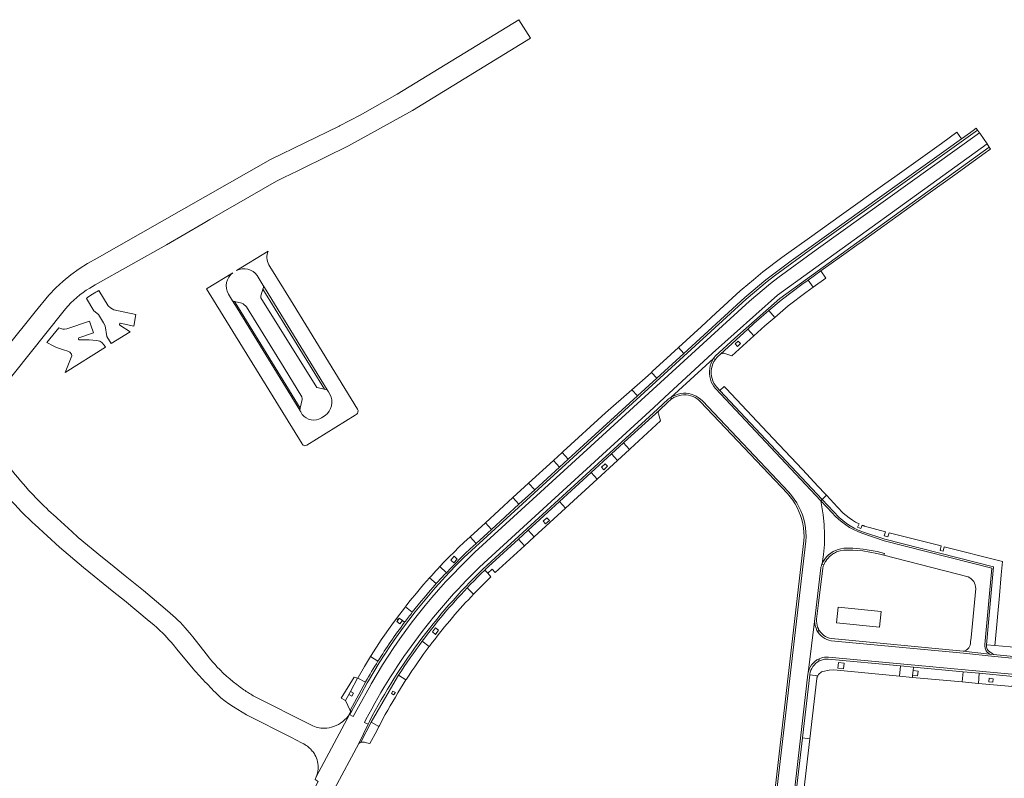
# Model space of a CAD drawing. Header units: metres. Extents: x 166325 to 190320, y 381923 to 404576.
# Tile 657 of 1056: x 170151 to 170401, y 401428 to 401620. Entities that reach past the tile are written whole.
import ezdxf

# ---------------------------------------------------------------- set-up
doc = ezdxf.new("R2010")
doc.units = ezdxf.units.M
for name, color, linetype, lineweight in [('B-WE-VH-VERHARDING_BETONSTRAATSTEEN-GV', 8, 'Continuous', 18), ('B-WE-VH-VERHARDING_HALFVERHARDING-GV', 8, 'Continuous', 18), ('B-WE-VH-VERHARDING_STRAATBAKSTEEN-GV', 8, 'Continuous', 18)]:
    doc.layers.add(name, color=color, linetype=linetype, lineweight=lineweight)

msp = doc.modelspace()

# ---------------------------------------------------------------- linework, layer by layer
at = {"layer": 'B-WE-VH-VERHARDING_BETONSTRAATSTEEN-GV', "flags": 128}
for points in [[(170215.841, 401579.22), (170217.731, 401580.148), (170221.259, 401581.88), (170222.458, 401582.469), (170234.19, 401588.23), (170250.39, 401597.19), (170280.41, 401615.597), (170277.413, 401620.283), (170246.56, 401601.34), (170237.11, 401596.01), (170231.909, 401593.286), (170231.749, 401593.211), (170214.37, 401584.72), (170170.29, 401559.668), (170167.829, 401558.325), (170165.674, 401556.973), (170163.61, 401555.489), (170161.642, 401553.877), (170159.78, 401552.145), (170158.03, 401550.3), (170154.55, 401546.018), (170151.837, 401542.682), (170140.472, 401528.699)], [(170394.028, 401592.252), (170393.726, 401592.692), (170392.957, 401592.14), (170392.33, 401591.69), (170392.24, 401591.625), (170389.968, 401589.999), (170386.043, 401587.189), (170374.235, 401578.736), (170346.64, 401558.98), (170340.25, 401554.16), (170334.88, 401549.67), (170319.358, 401535.467), (170312.494, 401529.186), (170307.58, 401524.69), (170289.993, 401508.597), (170287.83, 401506.619), (170281.491, 401500.817), (170277.495, 401497.161), (170270.505, 401490.766), (170266.612, 401487.203), (170265.095, 401485.815), (170263.854, 401484.636), (170262.627, 401483.442), (170261.414, 401482.233), (170260.216, 401481.01), (170259.033, 401479.772), (170258.516, 401479.221), (170258.001, 401478.668), (170257.489, 401478.112), (170256.98, 401477.554), (170256.474, 401476.993)], [(170394.543, 401591.505), (170394.028, 401592.252), (170352.168, 401562.283), (170342.447, 401555.191), (170340.561, 401553.768), (170335.209, 401549.294), (170265.433, 401485.446)], [(170265.433, 401485.446), (170335.209, 401549.294), (170340.561, 401553.768), (170342.447, 401555.191), (170352.168, 401562.283), (170394.028, 401592.252)], [(170266.304, 401484.954), (170336.08, 401548.802), (170341.432, 401553.276), (170343.318, 401554.699), (170353.039, 401561.791), (170394.543, 401591.505)], [(170343.176, 401550.262), (170396.457, 401588.724), (170394.595, 401591.428), (170394.543, 401591.505), (170353.039, 401561.791), (170343.318, 401554.699), (170341.432, 401553.276), (170336.08, 401548.802), (170266.304, 401484.954)], [(170397.024, 401587.9), (170396.457, 401588.724), (170343.176, 401550.262), (170326.716, 401535.528), (170314.5, 401524.298), (170311.783, 401521.785), (170268.539, 401482.185)], [(170269.426, 401481.723), (170312.67, 401521.323), (170315.387, 401523.836), (170315.522, 401523.937), (170315.658, 401524.036), (170315.798, 401524.131), (170315.939, 401524.223), (170316.082, 401524.312), (170326.954, 401534.208), (170327.036, 401534.328), (170327.121, 401534.447), (170327.209, 401534.564), (170327.299, 401534.678), (170327.392, 401534.791), (170332.377, 401539.364), (170343.761, 401549.451), (170397.024, 401587.9)], [(170168.379, 401552.077), (170169.8, 401552.88), (170187.897, 401563.098), (170197.181, 401568.507), (170198.099, 401569.037), (170198.895, 401569.494), (170215.841, 401579.22)], [(170213.751, 401561.5), (170205.701, 401556.551)], [(170236.44, 401521.35), (170220.058, 401548.016), (170217.627, 401551.974), (170214.169, 401557.601), (170213.905, 401558.03)], [(170204.788, 401555.985), (170198.11, 401551.88), (170222.35, 401512.49)], [(170210.952, 401555.248), (170212.493, 401552.731), (170212.782, 401552.259), (170228.727, 401526.218), (170229.037, 401525.712), (170229.401, 401525.117)], [(170176.158, 401543.146), (170179.627, 401542.404), (170180.147, 401545.364), (170174.523, 401546.553), (170173.7, 401547.101), (170173.098, 401547.581), (170170.732, 401551.482)], [(170222.406, 401520), (170222.02, 401520.63), (170221.829, 401520.942), (170221.812, 401520.97), (170221.756, 401521.06), (170205.856, 401547.001), (170204.698, 401548.89), (170203.672, 401550.565)], [(170268.539, 401482.185), (170311.783, 401521.785), (170314.5, 401524.298), (170326.716, 401535.528), (170343.176, 401550.262)], [(170167.531, 401549.468), (170169.403, 401546.339), (170170.645, 401545.334), (170171.903, 401543.231), (170172.344, 401542.494), (170172.7, 401539.795), (170173.86, 401537.979), (170178.632, 401540.969), (170176.036, 401542.647)], [(170204.698, 401548.89), (170205.856, 401547.001), (170221.756, 401521.06), (170221.812, 401520.97), (170221.829, 401520.942), (170221.918, 401521.604), (170206.229, 401547.053)], [(170207.034, 401548.282), (170205.22, 401548.69), (170206.229, 401547.053), (170221.918, 401521.604), (170222.352, 401523.741), (170222.412, 401524.043), (170222.329, 401524.341), (170222.296, 401524.419), (170217.794, 401531.805), (170208.25, 401547.332)], [(170206.229, 401547.053), (170205.22, 401548.69)], [(170144.858, 401525.128), (170161.582, 401545.972), (170162.251, 401546.806)], [(170168.706, 401542.636), (170168.358, 401543.701), (170162.542, 401541.709), (170161.947, 401541.615), (170161.521, 401541.609), (170160.5, 401541.971), (170157.528, 401538.25), (170159.084, 401537.379), (170159.935, 401537.014), (170161.705, 401536.438), (170162.864, 401536.055), (170163.342, 401535.766), (170163.773, 401535.287), (170163.839, 401534.832), (170162.186, 401530.678), (170172.426, 401537.081), (170172.088, 401537.569), (170171.475, 401538.237), (170170.956, 401538.574), (170170.084, 401538.794), (170168.248, 401538.905), (170166.765, 401538.93), (170165.734, 401538.952)], [(170165.653, 401539.405), (170169.344, 401540.688), (170168.706, 401542.636)], [(170350.924, 401454.027), (170350.959, 401454.31), (170352.653, 401468.037), (170354.194, 401480.979), (170354.243, 401481.17), (170354.298, 401481.359), (170354.358, 401481.547), (170354.423, 401481.733), (170354.494, 401481.917), (170354.507, 401481.949), (170354.52, 401481.981), (170354.879, 401484.417), (170355.106, 401486.936), (170355.172, 401489.465), (170355.079, 401491.993), (170354.826, 401494.509), (170354.414, 401497.005), (170354.194, 401498.046), (170327.422, 401526.543), (170327.004, 401527.088), (170326.647, 401527.674), (170326.355, 401528.296), (170326.132, 401528.945), (170325.98, 401529.615), (170325.902, 401530.297), (170325.897, 401530.984), (170325.966, 401531.667), (170326.108, 401532.338), (170326.322, 401532.991), (170326.605, 401533.617), (170326.954, 401534.208), (170316.082, 401524.312), (170316.684, 401524.639), (170317.314, 401524.909), (170317.965, 401525.119), (170318.634, 401525.269), (170319.313, 401525.356), (170319.998, 401525.38), (170320.648, 401525.275), (170321.286, 401525.109), (170321.905, 401524.886), (170322.502, 401524.606), (170323.069, 401524.273), (170323.604, 401523.888), (170324.101, 401523.456), (170346.063, 401500.234), (170346.799, 401499.379), (170347.476, 401498.476), (170348.09, 401497.529), (170348.637, 401496.543), (170349.117, 401495.522), (170349.526, 401494.47), (170349.863, 401493.393), (170350.125, 401492.296), (170350.313, 401491.183), (170350.424, 401490.06), (170350.459, 401488.933), (170350.417, 401487.805), (170337.422, 401376.536)], [(170337.422, 401376.536), (170350.417, 401487.805), (170350.459, 401488.933), (170350.424, 401490.06), (170350.313, 401491.183), (170350.125, 401492.296), (170349.863, 401493.393), (170349.526, 401494.47), (170349.117, 401495.522), (170348.637, 401496.543), (170348.09, 401497.529), (170347.476, 401498.476), (170346.799, 401499.379), (170346.063, 401500.234), (170324.101, 401523.456), (170323.604, 401523.888), (170323.069, 401524.273), (170322.502, 401524.606), (170321.905, 401524.886), (170321.286, 401525.109), (170320.648, 401525.275), (170319.998, 401525.38), (170319.313, 401525.356), (170318.634, 401525.269), (170317.965, 401525.119), (170317.314, 401524.909), (170316.684, 401524.639), (170316.082, 401524.312), (170316.324, 401523.943), (170316.871, 401524.274), (170317.451, 401524.541), (170318.058, 401524.742), (170318.683, 401524.874), (170319.319, 401524.935), (170319.958, 401524.925), (170320.592, 401524.844), (170321.166, 401524.707), (170321.723, 401524.511), (170322.256, 401524.259), (170322.761, 401523.953), (170323.231, 401523.596), (170323.662, 401523.193), (170345.7, 401499.89), (170346.412, 401499.062), (170347.067, 401498.188), (170347.66, 401497.272), (170348.191, 401496.318), (170348.655, 401495.329), (170349.051, 401494.312), (170349.377, 401493.27), (170349.632, 401492.208), (170349.815, 401491.132), (170349.924, 401490.045), (170349.959, 401488.954), (170349.92, 401487.863), (170336.996, 401376.633)], [(170301.03, 401509.985), (170304.087, 401512.785), (170304.255, 401512.939), (170313.081, 401521.022), (170315.34, 401523.09), (170316.07, 401523.759), (170316.12, 401523.797), (170316.17, 401523.834), (170316.221, 401523.871), (170316.272, 401523.907), (170316.324, 401523.943), (170316.082, 401524.312), (170315.939, 401524.223), (170315.798, 401524.131), (170315.658, 401524.036), (170315.522, 401523.937), (170315.387, 401523.836), (170312.67, 401521.323), (170269.426, 401481.723)], [(170235.892, 401519.805), (170236.141, 401519.96)], [(170223.59, 401512.146), (170235.892, 401519.805)], [(170228.22, 401519.72), (170227.273, 401519.108)], [(170264.298, 401475.889), (170265.184, 401476.814), (170266.078, 401477.731), (170266.979, 401478.64), (170267.888, 401479.542), (170268.805, 401480.436), (170268.996, 401480.62), (170269.188, 401480.804), (170269.38, 401480.988), (170269.572, 401481.171), (170269.764, 401481.354), (170277.327, 401488.28), (170279.81, 401490.553), (170287.803, 401497.873), (170295.826, 401505.22), (170301.03, 401509.985)], [(170177.378, 401478.997), (170173.634, 401481.99), (170171.62, 401483.6), (170165.46, 401488.75), (170163.87, 401490.201), (170160.138, 401493.606), (170159.857, 401493.862), (170157.937, 401495.614)], [(170153.82, 401492.561), (170154.448, 401491.982), (170160.68, 401486.23), (170166.8, 401481.05), (170174.535, 401474.854), (170177.2, 401472.72), (170180.329, 401470.118), (170183.49, 401467.49), (170184.667, 401466.511)], [(170188.874, 401469.513), (170187.56, 401470.62), (170182.04, 401475.27), (170177.378, 401478.997)], [(170441.954, 401454.326), (170398.327, 401458.438), (170390.501, 401459.3), (170356.83, 401462.473), (170356.274, 401462.61), (170355.737, 401462.808), (170355.226, 401463.064), (170354.746, 401463.376), (170354.303, 401463.739), (170353.904, 401464.149), (170353.552, 401464.6), (170353.237, 401465.115), (170352.984, 401465.664), (170352.797, 401466.239), (170352.679, 401466.831), (170352.63, 401467.433), (170352.653, 401468.037), (170350.959, 401454.31), (170350.924, 401454.027), (170351.046, 401454.641), (170351.245, 401455.234), (170351.516, 401455.798), (170351.856, 401456.323), (170352.259, 401456.802), (170352.719, 401457.226), (170353.229, 401457.589), (170353.78, 401457.885), (170354.228, 401458.065), (170354.692, 401458.201), (170355.167, 401458.291), (170355.648, 401458.335), (170356.131, 401458.331), (170442.891, 401450.224)], [(170409.922, 401457.839), (170398.08, 401458.97), (170397.118, 401459.075), (170390.381, 401459.809), (170356.92, 401463.01), (170356.398, 401463.133), (170355.894, 401463.316), (170355.415, 401463.556), (170354.968, 401463.851), (170354.557, 401464.196), (170354.19, 401464.587), (170353.871, 401465.018), (170353.605, 401465.483), (170353.552, 401464.6), (170353.904, 401464.149), (170354.303, 401463.739), (170354.746, 401463.376), (170355.226, 401463.064), (170355.737, 401462.808), (170356.274, 401462.61), (170356.83, 401462.473), (170390.501, 401459.3), (170398.327, 401458.438), (170441.954, 401454.326)], [(170198.859, 401458.015), (170197.96, 401459.15), (170194.569, 401463.431), (170193.756, 401464.457)], [(170189.574, 401461.557), (170190.549, 401460.361), (170194.65, 401455.33)], [(170442.891, 401450.224), (170356.131, 401458.331), (170355.648, 401458.335), (170355.167, 401458.291), (170354.692, 401458.201), (170354.228, 401458.065), (170353.78, 401457.885), (170353.702, 401457.285), (170354.152, 401457.498), (170354.622, 401457.66), (170355.108, 401457.768), (170355.602, 401457.822), (170356.1, 401457.82), (170374.471, 401456.103), (170377.768, 401455.795), (170390.375, 401454.617), (170394.491, 401454.233), (170403.114, 401453.427)], [(170239.224, 401452.278), (170239.079, 401452.026), (170238.935, 401451.773), (170237.49, 401449.049), (170235.019, 401444.678), (170235.009, 401444.66), (170234.538, 401443.827), (170234.452, 401443.869), (170234.382, 401443.736), (170235.358, 401443.222), (170236.663, 401445.667), (170239.806, 401451.281), (170239.95, 401451.534), (170240.094, 401451.786)], [(170234.599, 401444.149), (170234.452, 401443.869), (170234.538, 401443.827), (170235.009, 401444.66), (170235.019, 401444.678), (170237.49, 401449.049), (170238.935, 401451.773), (170239.079, 401452.026), (170239.224, 401452.278)], [(170239.477, 401441.991), (170239.127, 401441.272), (170236.78, 401436.4), (170237.26, 401436.68), (170239.92, 401441.76), (170239.934, 401441.785), (170245.981, 401452.32), (170246.883, 401453.738)], [(170341.905, 401372.189), (170341.93, 401372.41), (170342.27, 401375.332), (170342.328, 401375.825), (170341.946, 401375.89), (170342.102, 401377.055), (170350.924, 401454.027)], [(170240.094, 401451.786), (170239.95, 401451.534), (170239.806, 401451.281), (170236.663, 401445.667), (170235.358, 401443.222), (170234.382, 401443.736), (170225.97, 401427.863), (170225.663, 401427.191), (170226.425, 401426.751), (170211.335, 401398.237), (170210.799, 401397.224)], [(170238.5, 401452.02), (170238.451, 401451.93), (170234.584, 401444.778), (170234.627, 401444.686)], [(170201.675, 401447.995), (170202.775, 401447.098), (170203.728, 401446.477), (170204.957, 401445.645), (170208.217, 401443.682), (170219.662, 401437.896), (170222.241, 401436.565), (170222.849, 401436.251)], [(170224.715, 401441.002), (170209.918, 401448.521)], [(170214.169, 401396.294), (170229.763, 401425.301), (170230.627, 401424.852), (170236.78, 401436.4), (170239.127, 401441.272), (170238.21, 401441.719), (170238.59, 401442.453)], [(170225.97, 401427.863), (170234.382, 401443.736), (170234.452, 401443.869)], [(170238.59, 401442.453), (170238.21, 401441.719), (170239.127, 401441.272), (170239.477, 401441.991)]]:
    msp.add_lwpolyline(points, dxfattribs=at)
for points in [[(170381.529, 401576.049), (170388.277, 401580.891), (170394.46, 401585.326), (170395.975, 401586.413), (170396.93, 401587.098), (170397.36, 401587.411), (170397.024, 401587.9), (170343.761, 401549.451), (170332.377, 401539.364), (170327.392, 401534.791), (170327.299, 401534.678), (170327.209, 401534.564), (170327.121, 401534.447), (170327.036, 401534.328), (170326.954, 401534.208), (170327.398, 401533.96), (170327.497, 401534.092), (170327.6, 401534.221), (170327.707, 401534.348), (170327.817, 401534.471), (170327.93, 401534.591), (170328.695, 401535.292), (170335.648, 401541.661), (170337.22, 401543.1), (170341.035, 401546.353), (170344.15, 401549.01), (170349.4, 401553), (170350.982, 401554.135), (170354.191, 401556.437), (170359.476, 401560.228), (170363.945, 401563.434), (170364.083, 401563.534)], [(170355.499, 401554.614), (170354.191, 401556.437), (170350.982, 401554.135), (170352.284, 401552.319)], [(170212.782, 401552.259), (170212.493, 401552.731), (170212.535, 401552.448), (170212.518, 401552.198), (170212.408, 401551.855), (170228.077, 401526.375), (170228.727, 401526.218)], [(170212.408, 401551.855), (170212.201, 401551.207), (170211.87, 401550.078), (170211.841, 401549.781), (170211.879, 401549.631), (170226.126, 401526.826), (170228.077, 401526.375)], [(170342.483, 401544.655), (170341.035, 401546.353), (170337.22, 401543.1), (170335.648, 401541.661), (170337.184, 401539.984), (170339.96, 401542.52)], [(170328.554, 401526.068), (170327.786, 401526.885), (170327.385, 401527.382), (170327.043, 401527.921), (170326.764, 401528.495), (170326.552, 401529.097), (170326.41, 401529.719), (170326.338, 401530.354), (170326.34, 401530.992), (170326.413, 401531.626), (170326.558, 401532.248), (170326.773, 401532.849), (170327.054, 401533.422), (170327.398, 401533.96), (170326.954, 401534.208), (170326.605, 401533.617), (170326.322, 401532.991), (170326.108, 401532.338), (170325.966, 401531.667), (170325.897, 401530.984), (170325.902, 401530.297), (170325.98, 401529.615), (170326.132, 401528.945), (170326.355, 401528.296), (170326.647, 401527.674), (170327.004, 401527.088), (170327.422, 401526.543), (170354.194, 401498.046), (170354.558, 401498.388)], [(170329.618, 401527.078), (170328.554, 401526.068), (170354.558, 401498.388), (170355.668, 401499.431), (170355.266, 401499.859), (170353.526, 401501.709), (170349.535, 401505.954), (170340.641, 401515.413), (170330.17, 401526.55)], [(170364.808, 401490.171), (170363.728, 401490.595), (170362.68, 401491.093), (170361.669, 401491.661), (170360.699, 401492.298), (170359.775, 401493), (170358.902, 401493.764), (170357.45, 401495.31), (170354.558, 401498.388), (170354.194, 401498.046), (170357.086, 401494.968), (170357.851, 401494.153), (170358.7, 401493.354), (170359.597, 401492.609), (170360.538, 401491.922), (170361.521, 401491.294), (170362.54, 401490.729), (170363.593, 401490.228), (170364.675, 401489.794), (170370.327, 401487.906), (170397.69, 401480.917), (170395.902, 401461.487), (170395.904, 401461.082), (170395.968, 401460.682), (170396.092, 401460.297), (170396.275, 401459.936), (170396.51, 401459.606), (170396.794, 401459.317), (170397.118, 401459.075), (170398.08, 401458.97), (170396.851, 401459.875), (170396.652, 401460.097), (170396.492, 401460.349), (170396.375, 401460.624), (170396.304, 401460.913), (170396.282, 401461.211), (170396.302, 401461.477), (170398.12, 401481.22), (170370.44, 401488.29)], [(170370.327, 401487.906), (170364.675, 401489.794), (170363.593, 401490.228), (170362.54, 401490.729), (170361.521, 401491.294), (170360.538, 401491.922), (170359.597, 401492.609), (170358.7, 401493.354), (170357.851, 401494.153), (170357.086, 401494.968), (170354.194, 401498.046), (170354.414, 401497.005), (170354.826, 401494.509), (170355.079, 401491.993), (170355.172, 401489.465), (170355.106, 401486.936), (170354.879, 401484.417), (170354.52, 401481.981), (170354.832, 401482.623), (170355.212, 401483.227), (170355.656, 401483.786), (170356.158, 401484.293), (170356.712, 401484.743), (170357.313, 401485.129), (170357.951, 401485.447), (170358.621, 401485.694), (170359.314, 401485.866), (170360.021, 401485.962), (170362.321, 401485.968), (170364.992, 401485.74), (170368.572, 401485.141), (170370.362, 401484.674), (170370.233, 401484.202), (170391.63, 401478.71), (170392.057, 401478.503), (170392.447, 401478.234), (170392.79, 401477.907), (170393.08, 401477.531), (170393.308, 401477.116), (170393.469, 401476.67), (170393.561, 401476.205), (170393.579, 401475.731), (170392.392, 401463.308), (170392.29, 401462.24), (170392.293, 401462.153), (170392.293, 401462.067), (170392.29, 401461.98), (170392.284, 401461.894), (170392.274, 401461.808), (170392.183, 401461.398), (170392.02, 401461.011), (170391.79, 401460.659), (170391.502, 401460.354), (170391.163, 401460.106), (170390.785, 401459.922), (170390.381, 401459.809), (170397.118, 401459.075), (170396.794, 401459.317), (170396.51, 401459.606), (170396.275, 401459.936), (170396.092, 401460.297), (170395.968, 401460.682), (170395.904, 401461.082), (170395.902, 401461.487), (170397.69, 401480.917)], [(170371.564, 401489.899), (170371.254, 401488.843), (170370.339, 401489.13), (170370.658, 401490.14), (170365.328, 401491.611), (170365.203, 401491.657), (170365.079, 401491.703), (170364.955, 401491.751), (170364.831, 401491.8), (170364.708, 401491.849), (170364.354, 401491.002), (170363.54, 401491.372), (170363.921, 401492.195), (170363.058, 401492.636), (170362.224, 401493.129), (170361.422, 401493.673), (170360.655, 401494.265), (170359.926, 401494.903), (170358.49, 401496.43), (170355.668, 401499.431), (170354.558, 401498.388), (170357.45, 401495.31), (170358.902, 401493.764), (170359.775, 401493), (170360.699, 401492.298), (170361.669, 401491.661), (170362.68, 401491.093), (170363.728, 401490.595), (170364.808, 401490.171), (170370.44, 401488.29), (170398.12, 401481.22), (170396.302, 401461.477), (170398.436, 401461.284), (170398.507, 401462.03), (170399.644, 401473.991), (170400.07, 401479.22), (170400.39, 401482.62), (170385.577, 401486.361), (170385.324, 401485.257), (170384.52, 401485.447), (170384.794, 401486.558)], [(170364.992, 401485.74), (170362.321, 401485.968), (170360.021, 401485.962), (170359.314, 401485.866), (170358.621, 401485.694), (170357.951, 401485.447), (170357.313, 401485.129), (170356.712, 401484.743), (170356.158, 401484.293), (170355.656, 401483.786), (170355.212, 401483.227), (170354.832, 401482.623), (170354.52, 401481.981), (170354.507, 401481.949), (170354.494, 401481.917), (170354.956, 401481.735), (170355.045, 401481.942), (170355.141, 401482.145), (170355.243, 401482.346), (170355.351, 401482.543), (170355.466, 401482.736), (170355.754, 401483.128), (170356.071, 401483.498), (170356.414, 401483.843), (170356.782, 401484.161), (170357.173, 401484.452), (170357.42, 401484.613), (170357.674, 401484.764), (170357.935, 401484.902), (170358.202, 401485.029), (170358.474, 401485.144), (170359.147, 401485.36), (170360.095, 401485.518), (170362.307, 401485.468), (170364.885, 401485.318), (170368.449, 401484.66), (170369.555, 401484.376), (170370.233, 401484.202), (170370.362, 401484.674), (170368.572, 401485.141)], [(170354.69, 401480.92), (170354.735, 401481.086), (170354.784, 401481.25), (170354.837, 401481.413), (170354.894, 401481.575), (170354.956, 401481.735), (170354.494, 401481.917), (170354.423, 401481.733), (170354.358, 401481.547), (170354.298, 401481.359), (170354.243, 401481.17), (170354.194, 401480.979), (170352.653, 401468.037), (170352.63, 401467.433), (170352.679, 401466.831), (170352.797, 401466.239), (170352.984, 401465.664), (170353.237, 401465.115), (170353.552, 401464.6), (170353.605, 401465.483), (170353.403, 401465.955), (170353.254, 401466.447), (170353.162, 401466.952), (170353.127, 401467.465), (170353.149, 401467.978), (170353.632, 401472.035)], [(170345.853, 401406.118), (170349.54, 401437.802), (170351.402, 401453.809), (170351.42, 401453.961), (170351.519, 401454.474), (170351.677, 401454.972), (170351.893, 401455.448), (170352.163, 401455.896), (170352.484, 401456.309), (170352.851, 401456.681), (170353.259, 401457.008), (170353.702, 401457.285), (170353.78, 401457.885), (170353.229, 401457.589), (170352.719, 401457.226), (170352.259, 401456.802), (170351.856, 401456.323), (170351.516, 401455.798), (170351.245, 401455.234), (170351.046, 401454.641), (170350.924, 401454.027), (170342.102, 401377.055), (170341.946, 401375.89), (170342.328, 401375.825)], [(170374.471, 401456.103), (170356.1, 401457.82), (170355.602, 401457.822), (170355.108, 401457.768), (170354.622, 401457.66), (170354.152, 401457.498), (170353.702, 401457.285), (170353.259, 401457.008), (170352.851, 401456.681), (170352.484, 401456.309), (170352.163, 401455.896), (170351.893, 401455.448), (170351.677, 401454.972), (170351.519, 401454.474), (170351.42, 401453.961), (170351.402, 401453.809), (170353.417, 401453.568), (170353.605, 401453.87), (170353.838, 401454.138), (170354.11, 401454.367), (170354.414, 401454.551), (170354.743, 401454.685), (170356.33, 401455.02), (170357.49, 401455.05), (170374.227, 401453.487)], [(170359.985, 401455.383), (170358.563, 401455.521), (170358.699, 401456.915), (170360.121, 401456.776)], [(170390.375, 401454.617), (170377.768, 401455.795), (170377.678, 401454.909), (170378.923, 401454.782), (170378.796, 401453.539), (170377.551, 401453.666), (170377.502, 401453.182), (170390.131, 401452.003)], [(170394.491, 401454.233), (170390.375, 401454.617), (170390.131, 401452.003), (170394.247, 401451.618)], [(170403.114, 401453.427), (170394.491, 401454.233), (170394.247, 401451.618), (170402.87, 401450.813)], [(170397.894, 401451.975), (170396.895, 401452.076), (170396.96, 401452.94), (170398.005, 401452.832)], [(170351.402, 401437.584), (170349.54, 401437.802), (170345.853, 401406.118), (170347.7, 401405.903), (170347.902, 401407.633)]]:
    msp.add_lwpolyline(points, close=True, dxfattribs=at)
at = {"layer": 'B-WE-VH-VERHARDING_BETONSTRAATSTEEN-GV'}
for points in [[(170213.905, 401558.03, -0.2259856), (170213.751, 401561.5)], [(170203.672, 401550.565, -0.3838211), (170204.788, 401555.985)], [(170205.701, 401556.551, -0.3839023), (170210.952, 401555.248)], [(170162.251, 401546.806, -0.0815248), (170168.379, 401552.077)], [(170170.732, 401551.482, 0.0390474), (170167.531, 401549.468)], [(170205.22, 401548.69, -0.1880289), (170204.698, 401548.89)], [(170208.25, 401547.332, 0.0825253), (170207.034, 401548.282)], [(170176.036, 401542.647, -0.6499005), (170176.158, 401543.146)], [(170165.734, 401538.952, -0.7328983), (170165.653, 401539.405)], [(170229.401, 401525.117, -0.3811235), (170228.22, 401519.72)], [(170227.273, 401519.108, -0.3876486), (170222.406, 401520)], [(170236.141, 401519.96, 0.4007468), (170236.44, 401521.35)], [(170222.35, 401512.49, 0.2379676), (170223.094, 401512.047)], [(170223.094, 401512.047, 0.1314713), (170223.59, 401512.146)], [(170153.561, 401500, -0.0224917), (170148.099, 401506.403)], [(170146.784, 401500, 0.0312627), (170153.82, 401492.561)], [(170157.937, 401495.614, -0.0165934), (170153.561, 401500)], [(170265.433, 401485.446, 0.0741299), (170239.224, 401452.278)], [(170239.224, 401452.278, -0.0741299), (170265.433, 401485.446)], [(170240.094, 401451.786, -0.0741099), (170266.304, 401484.954)], [(170266.304, 401484.954, 0.0741099), (170240.094, 401451.786)], [(170268.539, 401482.185, 0.082846), (170238.59, 401442.453)], [(170238.59, 401442.453, -0.082846), (170268.539, 401482.185)], [(170269.426, 401481.723, 0.082846), (170239.477, 401441.991)], [(170239.477, 401441.991, -0.082846), (170269.426, 401481.723)], [(170256.474, 401476.993, 0.0163182), (170250.381, 401469.73)], [(170252.874, 401462.357, -0.0289813), (170264.298, 401475.889)], [(170193.756, 401464.457, 0.041382), (170188.874, 401469.513)], [(170250.381, 401469.73, 0.0057133), (170248.421, 401467.172)], [(170184.667, 401466.511, -0.0055372), (170185.153, 401466.086)], [(170185.153, 401466.086, -0.0360241), (170189.574, 401461.557)], [(170248.421, 401467.172, 0.0208356), (170241.641, 401457.283)], [(170246.883, 401453.738, -0.0172565), (170252.874, 401462.357)], [(170200.733, 401455.882, -0.0165636), (170198.859, 401458.015)], [(170241.641, 401457.283, 0.0107452), (170238.5, 401452.02)], [(170194.65, 401455.33, 0.0061135), (170198.127, 401451.607)], [(170207.588, 401450.008, -0.0538149), (170200.733, 401455.882)], [(170198.127, 401451.607, 0.0062056), (170201.675, 401447.995)], [(170209.918, 401448.521, -0.016565), (170207.588, 401450.008)], [(170234.452, 401443.869, -0.1700215), (170230.378, 401440.683)], [(170234.627, 401444.686, -0.1380677), (170234.599, 401444.149)], [(170228.02, 401440.248, -0.1196614), (170224.715, 401441.002)], [(170230.378, 401440.683, -0.0843398), (170228.02, 401440.248)], [(170222.849, 401436.251, -0.0924066), (170224.962, 401434.451)], [(170224.962, 401434.451, -0.0389245), (170225.64, 401433.464)], [(170225.64, 401433.464, -0.1395959), (170226.419, 401429.889)], [(170226.419, 401429.889, -0.0797841), (170225.97, 401427.863)]]:
    msp.add_lwpolyline(points, format="xyb", dxfattribs=at)
at = {"layer": 'B-WE-VH-VERHARDING_HALFVERHARDING-GV', "flags": 128}
msp.add_lwpolyline([(170369.58, 401469.918), (170358.596, 401471.03), (170358.187, 401467.044), (170369.165, 401465.952)], close=True, dxfattribs=at)
at = {"layer": 'B-WE-VH-VERHARDING_STRAATBAKSTEEN-GV', "flags": 128}
for points in [[(170389.968, 401589.999), (170388.779, 401591.666), (170384.852, 401588.853), (170373.045, 401580.398), (170370.451, 401578.54), (170359.461, 401570.669), (170351.333, 401564.848), (170345.52, 401560.685), (170344.34, 401559.84), (170339.5, 401556.2), (170337.096, 401554.202), (170334.206, 401551.8), (170333.7, 401551.38), (170327.528, 401545.713), (170323.866, 401542.352), (170318.012, 401536.977), (170319.358, 401535.467), (170334.88, 401549.67), (170340.25, 401554.16), (170346.64, 401558.98), (170374.235, 401578.736), (170386.043, 401587.189)], [(170352.284, 401552.319), (170350.982, 401554.135), (170349.4, 401553), (170344.15, 401549.01), (170341.035, 401546.353), (170342.483, 401544.655), (170345.93, 401547.57), (170350.419, 401550.939)], [(170337.184, 401539.984), (170335.648, 401541.661), (170328.695, 401535.292), (170328.855, 401535.381), (170329.024, 401535.451), (170329.2, 401535.5), (170329.381, 401535.528), (170329.564, 401535.534), (170331.593, 401534.877)], [(170333.805, 401537.975), (170333.074, 401537.28), (170332.464, 401537.951), (170333.221, 401538.623)], [(170319.358, 401535.467), (170318.012, 401536.977), (170316.111, 401535.232), (170311.345, 401530.857), (170311.138, 401530.667), (170312.494, 401529.186)], [(170312.494, 401529.186), (170311.138, 401530.667), (170309.53, 401529.19), (170306.162, 401526.241), (170307.58, 401524.69)], [(170307.58, 401524.69), (170306.162, 401526.241), (170299.514, 401520.42), (170288.747, 401510.562), (170288.446, 401510.287), (170289.993, 401508.597)], [(170313.497, 401518.339), (170312.916, 401520.146), (170312.878, 401520.327), (170312.877, 401520.513), (170312.911, 401520.695), (170312.98, 401520.867), (170313.081, 401521.022), (170304.255, 401512.939), (170304.087, 401512.785), (170305.617, 401511.115), (170305.785, 401511.269)], [(170305.617, 401511.115), (170304.087, 401512.785), (170301.03, 401509.985), (170302.561, 401508.313)], [(170289.993, 401508.597), (170288.446, 401510.287), (170286.285, 401508.308), (170287.83, 401506.619)], [(170302.561, 401508.313), (170301.03, 401509.985), (170295.826, 401505.22), (170297.36, 401503.545)], [(170287.83, 401506.619), (170286.285, 401508.308), (170279.947, 401502.505), (170281.491, 401500.817)], [(170300.028, 401506.837), (170299.021, 401505.873), (170298.435, 401506.585), (170299.413, 401507.448)], [(170297.36, 401503.545), (170295.826, 401505.22), (170287.803, 401497.873), (170289.341, 401496.194)], [(170281.491, 401500.817), (170279.947, 401502.505), (170275.952, 401498.847), (170277.495, 401497.161)], [(170277.495, 401497.161), (170275.952, 401498.847), (170268.965, 401492.449), (170270.505, 401490.766)], [(170289.341, 401496.194), (170287.803, 401497.873), (170279.81, 401490.553), (170281.352, 401488.87)], [(170270.505, 401490.766), (170268.965, 401492.449), (170265.072, 401488.886), (170266.612, 401487.203)], [(170285.215, 401493.012), (170284.242, 401492.225), (170283.618, 401492.884), (170284.558, 401493.729)], [(170281.352, 401488.87), (170279.81, 401490.553), (170277.327, 401488.28), (170278.87, 401486.595)], [(170265.095, 401485.815), (170266.612, 401487.203), (170265.072, 401488.886), (170263.465, 401487.414), (170262.22, 401486.226), (170260.99, 401485.024), (170259.774, 401483.807), (170258.572, 401482.575), (170257.385, 401481.33), (170259.033, 401479.772), (170260.216, 401481.01), (170261.414, 401482.233), (170262.627, 401483.442), (170263.854, 401484.636)], [(170278.87, 401486.595), (170277.327, 401488.28), (170269.764, 401481.354), (170269.572, 401481.171), (170269.38, 401480.988), (170269.188, 401480.804), (170268.996, 401480.62), (170268.805, 401480.436), (170269.583, 401479.631), (170270.638, 401480.666), (170271.455, 401479.797)], [(170261.822, 401483.19), (170260.958, 401482.262), (170260.156, 401482.995), (170261.014, 401483.946)], [(170259.033, 401479.772), (170257.385, 401481.33), (170256.86, 401480.77), (170256.338, 401480.207), (170255.819, 401479.642), (170255.303, 401479.074), (170254.79, 401478.503), (170256.474, 401476.993), (170256.98, 401477.554), (170257.489, 401478.112), (170258.001, 401478.668), (170258.516, 401479.221)], [(170270.369, 401478.746), (170269.583, 401479.631), (170268.805, 401480.436), (170267.888, 401479.542), (170266.979, 401478.64), (170266.078, 401477.731), (170265.184, 401476.814), (170264.298, 401475.889), (170265.954, 401474.316), (170268.291, 401476.725)], [(170257.061, 401465.148), (170256.231, 401464.086), (170255.509, 401464.705), (170256.297, 401465.726)], [(170410.15, 401460.225), (170398.436, 401461.284), (170396.302, 401461.477), (170396.282, 401461.211), (170396.304, 401460.913), (170396.375, 401460.624), (170396.492, 401460.349), (170396.652, 401460.097), (170396.851, 401459.875), (170398.08, 401458.97), (170409.922, 401457.839)], [(170377.678, 401454.909), (170377.768, 401455.795), (170374.471, 401456.103), (170374.227, 401453.487), (170377.502, 401453.182), (170377.551, 401453.666)], [(170236.489, 401452.946), (170235.59, 401453.183), (170232.333, 401447.866), (170233.406, 401447.277), (170234.228, 401448.789), (170234.674, 401449.608)], [(170238.451, 401451.93), (170236.508, 401452.981), (170236.489, 401452.946), (170234.674, 401449.608), (170235.443, 401449.168), (170235.031, 401448.367), (170234.228, 401448.789), (170233.406, 401447.277), (170234.584, 401444.778)], [(170353.185, 401452.848), (170353.19, 401452.884), (170353.197, 401452.921), (170353.203, 401452.957), (170353.211, 401452.993), (170353.219, 401453.029), (170353.248, 401453.141), (170353.282, 401453.25), (170353.321, 401453.359), (170353.367, 401453.464), (170353.417, 401453.568), (170351.402, 401453.809), (170349.54, 401437.802), (170351.402, 401437.584)], [(170245.079, 401449.072), (170245.471, 401449.638), (170246.093, 401449.303), (170245.62, 401448.703)]]:
    msp.add_lwpolyline(points, close=True, dxfattribs=at)
at = {"layer": 'B-WE-VH-VERHARDING_STRAATBAKSTEEN-GV'}
for points in [[(170254.79, 401478.503, 0.0158683), (170248.815, 401471.372)], [(170250.381, 401469.73, -0.0163182), (170256.474, 401476.993)], [(170264.298, 401475.889, 0.0289813), (170252.874, 401462.357)], [(170254.831, 401461.213, -0.0277352), (170265.316, 401473.658)], [(170248.421, 401467.172, -0.0057133), (170250.381, 401469.73)], [(170241.641, 401457.283, -0.0208356), (170248.421, 401467.172)], [(170252.874, 401462.357, 0.0172565), (170246.883, 401453.738)], [(170248.884, 401452.69, -0.0172461), (170254.677, 401461.008)], [(170238.5, 401452.02, -0.0107452), (170241.641, 401457.283)], [(170243.518, 401443.7, -0.0175296), (170248.774, 401452.519)], [(170237.26, 401436.68, -0.0768422), (170238.195, 401436.704)]]:
    msp.add_lwpolyline(points, format="xyb", dxfattribs=at)
at = {"layer": 'B-WE-VH-VERHARDING_STRAATBAKSTEEN-GV', "flags": 128}
for points in [[(170256.474, 401476.993), (170254.79, 401478.503)], [(170265.954, 401474.316), (170264.298, 401475.889)], [(170265.316, 401473.658), (170265.954, 401474.316)], [(170250.381, 401469.73), (170248.618, 401471.113), (170246.347, 401468.138), (170246.788, 401467.809), (170247.061, 401468.174), (170247.859, 401467.593), (170248.421, 401467.172)], [(170248.815, 401471.372), (170248.618, 401471.113), (170250.381, 401469.73)], [(170248.421, 401467.172), (170247.859, 401467.593), (170247.201, 401466.807), (170246.466, 401467.378), (170246.788, 401467.809), (170246.347, 401468.138), (170245.176, 401466.535), (170242.491, 401462.677), (170239.93, 401458.735), (170239.762, 401458.46), (170241.641, 401457.283)], [(170252.874, 401462.357), (170254.677, 401461.008), (170254.754, 401461.11), (170254.831, 401461.213)], [(170254.677, 401461.008), (170252.874, 401462.357)], [(170241.641, 401457.283), (170239.762, 401458.46), (170238.234, 401455.961), (170236.6, 401453.15), (170236.508, 401452.981), (170238.451, 401451.93), (170238.5, 401452.02)], [(170248.774, 401452.519), (170246.883, 401453.738), (170245.981, 401452.32), (170239.934, 401441.785), (170241.89, 401440.663), (170242.06, 401440.98), (170243.518, 401443.7)], [(170246.883, 401453.738), (170248.774, 401452.519), (170248.829, 401452.605), (170248.884, 401452.69)], [(170241.33, 401439.619), (170241.89, 401440.663), (170239.934, 401441.785), (170239.92, 401441.76), (170237.26, 401436.68)], [(170238.195, 401436.704), (170238.75, 401436.58), (170239.6, 401436.39), (170241.33, 401439.619)]]:
    msp.add_lwpolyline(points, dxfattribs=at)

doc.saveas('drawing.dxf')
